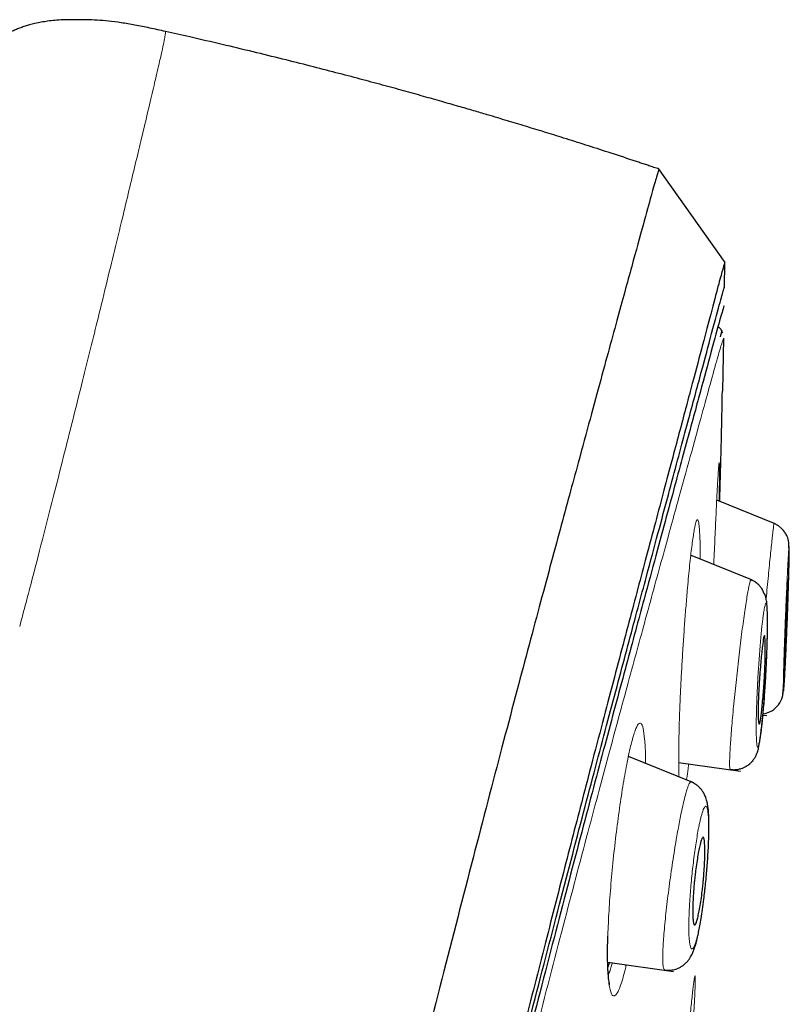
# Model space of a CAD drawing. Header units: millimetres. Extents: x 8 to 830, y 12 to 2106.
# Tile 623 of 624: x 802 to 818, y 1862 to 1883. Entities that reach past the tile are written whole.
import ezdxf

# ---------------------------------------------------------------- set-up
doc = ezdxf.new("R2010")
doc.units = ezdxf.units.MM

msp = doc.modelspace()

# ---------------------------------------------------------------- linework, layer by layer
at = {"color": 7, "linetype": 'Continuous', "lineweight": 30}
for p, q in [((816.598, 1877.092), (816.606, 1877.625)), ((816.598, 1877.103), (816.606, 1877.625)), ((816.592, 1876.725), (816.593, 1876.725)), ((816.549, 1876.188), (816.563, 1876.161)), ((816.549, 1876.188), (816.563, 1876.161)), ((816.581, 1876.056), (816.557, 1874.955)), ((816.581, 1876.056), (816.557, 1874.955)), ((817.648, 1872.214), (816.44, 1872.702)), ((817.179, 1871.047), (815.896, 1871.565)), ((817.394, 1868.256), (817.474, 1868.245)), ((815.947, 1866.864), (814.614, 1867.403)), ((815.651, 1867.276), (816.934, 1867.096)), ((816.725, 1867.134), (816.723, 1867.135)), ((814.185, 1863.144), (815.547, 1862.953)), ((815.368, 1862.986), (815.364, 1862.987))]:
    msp.add_line(p, q, dxfattribs=at)
at = {"color": 8, "linetype": 'Continuous', "lineweight": 0}
for p, q in [((816.599, 1877.1), (816.599, 1877.106)), ((816.545, 1876.195), (816.549, 1876.188)), ((816.545, 1876.195), (816.549, 1876.188))]:
    msp.add_line(p, q, dxfattribs=at)
at = {"color": 7, "linetype": 'Continuous', "lineweight": 30, "flags": 128}
for points in [[(816.615, 1877.615), (815.926, 1878.589), (815.237, 1879.562)], [(816.615, 1877.615), (815.926, 1878.589), (815.237, 1879.562)], [(817.399, 1868.285), (817.444, 1868.292), (817.519, 1868.317), (817.577, 1868.346), (817.62, 1868.375), (817.657, 1868.404), (817.716, 1868.468), (817.746, 1868.511), (817.767, 1868.548), (817.781, 1868.577), (817.788, 1868.594), (817.79, 1868.6), (817.792, 1868.605), (817.793, 1868.608), (817.794, 1868.61), (817.794, 1868.611), (817.795, 1868.612), (817.795, 1868.612), (817.795, 1868.612), (817.795, 1868.612), (817.795, 1868.612), (817.795, 1868.612), (817.795, 1868.612), (817.795, 1868.612), (817.795, 1868.612), (817.795, 1868.612), (817.795, 1868.612), (817.795, 1868.612), (817.795, 1868.612), (817.795, 1868.612), (817.795, 1868.612), (817.795, 1868.612), (817.795, 1868.613), (817.796, 1868.614), (817.797, 1868.619), (817.799, 1868.628), (817.802, 1868.642), (817.805, 1868.666), (817.81, 1868.701), (817.815, 1868.754), (817.822, 1868.827), (817.829, 1868.926), (817.838, 1869.052), (817.847, 1869.191), (817.856, 1869.34), (817.864, 1869.496), (817.873, 1869.655), (817.88, 1869.817), (817.89, 1870.031), (817.899, 1870.241), (817.907, 1870.443), (817.914, 1870.635), (817.92, 1870.814), (817.925, 1870.979), (817.93, 1871.127), (817.933, 1871.261), (817.936, 1871.382), (817.938, 1871.542), (817.937, 1871.676), (817.934, 1871.752), (817.929, 1871.816), (817.923, 1871.862), (817.917, 1871.896), (817.91, 1871.92), (817.904, 1871.937), (817.9, 1871.947), (817.898, 1871.952), (817.896, 1871.956), (817.888, 1871.973), (817.879, 1871.99), (817.869, 1872.008), (817.858, 1872.025), (817.852, 1872.034), (817.844, 1872.047), (817.821, 1872.076), (817.779, 1872.119), (817.715, 1872.17), (817.625, 1872.217), (817.625, 1872.217)]]:
    msp.add_lwpolyline(points, dxfattribs=at)
at = {"color": 7, "linetype": 'Continuous', "lineweight": 30}
for points, knots in [([(803.203, 1882.635), (803.172, 1882.636), (803.078, 1882.641), (802.926, 1882.638), (802.756, 1882.627), (802.607, 1882.61), (802.468, 1882.588), (802.344, 1882.562), (802.232, 1882.533), (802.135, 1882.505), (802.045, 1882.474), (801.957, 1882.44), (801.871, 1882.404), (801.787, 1882.365), (801.7, 1882.321), (801.604, 1882.268), (801.493, 1882.2), (801.366, 1882.112), (801.224, 1882.003), (801.067, 1881.867), (800.899, 1881.701), (800.729, 1881.512), (800.557, 1881.3), (800.386, 1881.066), (800.209, 1880.802), (800.025, 1880.505), (799.836, 1880.177), (799.64, 1879.818), (799.436, 1879.432), (799.299, 1879.164), (799.228, 1879.027)], [0, 0, 0, 0, 0.016173, 0.049498, 0.079141, 0.105314, 0.128197, 0.152381, 0.171828, 0.188665, 0.205278, 0.221695, 0.237938, 0.254028, 0.269986, 0.288841, 0.311442, 0.338258, 0.369499, 0.405451, 0.446476, 0.492997, 0.538566, 0.588977, 0.64448, 0.705248, 0.771345, 0.842695, 0.919055, 1, 1, 1, 1]), ([(805.041, 1882.395), (804.931, 1882.42), (804.72, 1882.467), (804.413, 1882.528), (804.129, 1882.577), (803.869, 1882.611), (803.632, 1882.632), (803.418, 1882.639), (803.282, 1882.64), (803.217, 1882.636), (803.215, 1882.636)], [0, 0, 0, 0, 0.182426, 0.352074, 0.50803, 0.650132, 0.778713, 0.894388, 0.99789, 1, 1, 1, 1]), ([(805.041, 1882.395), (804.931, 1882.42), (804.72, 1882.467), (804.413, 1882.528), (804.129, 1882.577), (803.869, 1882.611), (803.632, 1882.632), (803.418, 1882.639), (803.282, 1882.64), (803.217, 1882.636), (803.215, 1882.636)], [0, 0, 0, 0, 0.182426, 0.352074, 0.50803, 0.650132, 0.778713, 0.894388, 0.99789, 1, 1, 1, 1]), ([(815.245, 1879.551), (815.229, 1879.556), (815.176, 1879.574), (815.091, 1879.602), (814.992, 1879.636), (814.897, 1879.667), (814.804, 1879.698), (814.57, 1879.776), (814.213, 1879.893), (813.734, 1880.047), (813.36, 1880.165), (813.074, 1880.255), (812.876, 1880.316), (812.681, 1880.376), (812.488, 1880.435), (812.298, 1880.493), (812.107, 1880.55), (811.906, 1880.611), (811.674, 1880.68), (811.402, 1880.76), (811.089, 1880.851), (810.743, 1880.95), (810.365, 1881.057), (809.957, 1881.171), (809.519, 1881.291), (809.053, 1881.416), (808.555, 1881.547), (808.021, 1881.685), (807.45, 1881.829), (806.843, 1881.978), (806.203, 1882.13), (805.598, 1882.271), (805.207, 1882.358), (805.041, 1882.395)], [0, 0, 0, 0, 0.004819, 0.015866, 0.025261, 0.034616, 0.043941, 0.053235, 0.104294, 0.150268, 0.195661, 0.21548, 0.235024, 0.254293, 0.273288, 0.292007, 0.310451, 0.329732, 0.351414, 0.379084, 0.409893, 0.44384, 0.480926, 0.52115, 0.563711, 0.6093, 0.657916, 0.709561, 0.765382, 0.824355, 0.886481, 0.95176, 1, 1, 1, 1]), ([(815.245, 1879.551), (815.229, 1879.556), (815.176, 1879.574), (815.091, 1879.602), (814.992, 1879.636), (814.897, 1879.667), (814.804, 1879.698), (814.57, 1879.776), (814.213, 1879.893), (813.734, 1880.047), (813.36, 1880.165), (813.074, 1880.255), (812.876, 1880.316), (812.681, 1880.376), (812.488, 1880.435), (812.298, 1880.493), (812.107, 1880.55), (811.906, 1880.611), (811.674, 1880.68), (811.402, 1880.76), (811.089, 1880.851), (810.743, 1880.95), (810.365, 1881.057), (809.957, 1881.171), (809.519, 1881.291), (809.053, 1881.416), (808.555, 1881.547), (808.021, 1881.685), (807.45, 1881.829), (806.843, 1881.978), (806.203, 1882.13), (805.598, 1882.271), (805.207, 1882.358), (805.041, 1882.395)], [0, 0, 0, 0, 0.004819, 0.015866, 0.025261, 0.034616, 0.043941, 0.053235, 0.104294, 0.150268, 0.195661, 0.21548, 0.235024, 0.254293, 0.273288, 0.292007, 0.310451, 0.329732, 0.351414, 0.379084, 0.409893, 0.44384, 0.480926, 0.52115, 0.563711, 0.6093, 0.657916, 0.709561, 0.765382, 0.824355, 0.886481, 0.95176, 1, 1, 1, 1]), ([(815.242, 1879.54), (815.241, 1879.537), (815.239, 1879.531), (815.201, 1879.413), (815.109, 1879.093), (814.952, 1878.525), (814.727, 1877.697), (814.429, 1876.616), (814.055, 1875.245), (813.642, 1873.725), (813.208, 1872.122), (812.777, 1870.525), (812.282, 1868.669), (811.716, 1866.525), (811.092, 1864.109), (810.385, 1861.345), (809.603, 1858.269), (808.758, 1854.924), (807.905, 1851.54), (807.049, 1848.142), (805.912, 1843.619), (804.484, 1837.963), (802.769, 1831.185), (801.052, 1824.437), (799.336, 1817.706), (797.645, 1811.126), (795.982, 1804.673), (794.349, 1798.348), (792.94, 1792.889), (791.758, 1788.305), (790.801, 1784.591), (789.849, 1780.89), (789.234, 1778.489), (788.925, 1777.283)], [0, 0, 0, 0, 0.01834, 0.049646, 0.081159, 0.112776, 0.144427, 0.176122, 0.207963, 0.24004, 0.261619, 0.283406, 0.305452, 0.327787, 0.350088, 0.372164, 0.398331, 0.424187, 0.449771, 0.475138, 0.500324, 0.550384, 0.600197, 0.649769, 0.69912, 0.748534, 0.794887, 0.841452, 0.888204, 0.915872, 0.943695, 0.971714, 1, 1, 1, 1]), ([(815.242, 1879.54), (815.241, 1879.537), (815.239, 1879.531), (815.201, 1879.413), (815.109, 1879.093), (814.952, 1878.525), (814.727, 1877.697), (814.429, 1876.616), (814.055, 1875.245), (813.642, 1873.725), (813.208, 1872.122), (812.777, 1870.525), (812.282, 1868.669), (811.716, 1866.525), (811.092, 1864.109), (810.385, 1861.345), (809.603, 1858.269), (808.758, 1854.924), (807.905, 1851.54), (807.049, 1848.142), (805.912, 1843.619), (804.484, 1837.963), (802.769, 1831.185), (801.052, 1824.437), (799.336, 1817.706), (797.645, 1811.126), (795.982, 1804.673), (794.349, 1798.348), (792.94, 1792.889), (791.758, 1788.305), (790.801, 1784.591), (789.849, 1780.89), (789.234, 1778.489), (788.925, 1777.283)], [0, 0, 0, 0, 0.01834, 0.049646, 0.081159, 0.112776, 0.144427, 0.176122, 0.207963, 0.24004, 0.261619, 0.283406, 0.305452, 0.327787, 0.350088, 0.372164, 0.398331, 0.424187, 0.449771, 0.475138, 0.500324, 0.550384, 0.600197, 0.649769, 0.69912, 0.748534, 0.794887, 0.841452, 0.888204, 0.915872, 0.943695, 0.971714, 1, 1, 1, 1]), ([(816.606, 1877.625), (816.605, 1877.622), (816.604, 1877.615), (816.565, 1877.483), (816.476, 1877.159), (816.336, 1876.63), (816.155, 1875.94), (815.943, 1875.144), (815.685, 1874.177), (815.378, 1873.02), (815.034, 1871.725), (814.657, 1870.302), (814.252, 1868.771), (813.829, 1867.161), (813.401, 1865.515), (812.983, 1863.888), (812.538, 1862.141), (812.019, 1860.097), (811.422, 1857.746), (810.75, 1855.094), (810.064, 1852.386), (809.367, 1849.642), (808.664, 1846.875), (807.721, 1843.17), (806.532, 1838.517), (805.097, 1832.921), (803.657, 1827.324), (802.212, 1821.731), (800.765, 1816.142), (799.387, 1810.852), (798.085, 1805.856), (796.857, 1801.159), (795.631, 1796.466), (794.559, 1792.367), (793.642, 1788.863), (792.88, 1785.949), (792.126, 1783.059), (791.38, 1780.196), (790.898, 1778.336), (790.658, 1777.405)], [0, 0, 0, 0, 0.028654, 0.059928, 0.09124, 0.122572, 0.14765, 0.172731, 0.197817, 0.222921, 0.248052, 0.269017, 0.290007, 0.311024, 0.326805, 0.342591, 0.358372, 0.374141, 0.395139, 0.416112, 0.437059, 0.457984, 0.478883, 0.499762, 0.54148, 0.583159, 0.624801, 0.666394, 0.707958, 0.749542, 0.784512, 0.819509, 0.85453, 0.889572, 0.911612, 0.933672, 0.955754, 0.977859, 1, 1, 1, 1]), ([(816.606, 1877.624), (816.605, 1877.621), (816.603, 1877.614), (816.565, 1877.483), (816.476, 1877.159), (816.336, 1876.63), (816.155, 1875.94), (815.943, 1875.144), (815.685, 1874.177), (815.378, 1873.02), (815.034, 1871.725), (814.657, 1870.302), (814.252, 1868.771), (813.829, 1867.161), (813.401, 1865.515), (812.983, 1863.888), (812.538, 1862.141), (812.019, 1860.097), (811.422, 1857.746), (810.75, 1855.094), (810.064, 1852.386), (809.367, 1849.642), (808.664, 1846.875), (807.721, 1843.17), (806.532, 1838.517), (805.097, 1832.921), (803.657, 1827.324), (802.212, 1821.731), (800.765, 1816.142), (799.387, 1810.852), (798.085, 1805.856), (796.857, 1801.159), (795.631, 1796.466), (794.559, 1792.367), (793.642, 1788.863), (792.88, 1785.949), (792.126, 1783.059), (791.38, 1780.196), (790.898, 1778.336), (790.658, 1777.405)], [0, 0, 0, 0, 0.027628, 0.058936, 0.090281, 0.121646, 0.14675, 0.171858, 0.19697, 0.2221, 0.247258, 0.268245, 0.289258, 0.310297, 0.326094, 0.341896, 0.357694, 0.37348, 0.3945, 0.415495, 0.436465, 0.457411, 0.478333, 0.499234, 0.540995, 0.582719, 0.624404, 0.666041, 0.70765, 0.749277, 0.784284, 0.819319, 0.854376, 0.889455, 0.911519, 0.933602, 0.955707, 0.977835, 1, 1, 1, 1]), ([(790.833, 1777.52), (791.112, 1778.627), (791.683, 1780.885), (792.591, 1784.414), (793.524, 1788.029), (794.473, 1791.683), (795.532, 1795.749), (796.701, 1800.234), (797.979, 1805.133), (799.415, 1810.65), (801.006, 1816.772), (802.737, 1823.494), (804.461, 1830.215), (806.18, 1836.934), (807.604, 1842.524), (808.738, 1846.98), (809.586, 1850.307), (810.422, 1853.585), (811.241, 1856.787), (811.988, 1859.697), (812.653, 1862.278), (813.233, 1864.516), (813.76, 1866.524), (814.227, 1868.281), (814.636, 1869.815), (815.054, 1871.372), (815.454, 1872.866), (815.815, 1874.209), (816.101, 1875.272), (816.34, 1876.168), (816.509, 1876.803), (816.592, 1877.083), (816.596, 1877.096), (816.598, 1877.103)], [0, 0, 0, 0, 0.026664, 0.054357, 0.082001, 0.109685, 0.137453, 0.17399, 0.210713, 0.24757, 0.297859, 0.348126, 0.398373, 0.448601, 0.498899, 0.524186, 0.549552, 0.574879, 0.600129, 0.625492, 0.64667, 0.667756, 0.688924, 0.710123, 0.731243, 0.752352, 0.784057, 0.815599, 0.846785, 0.877833, 0.919215, 0.960784, 1, 1, 1, 1]), ([(816.592, 1876.721), (816.59, 1876.715), (816.586, 1876.703), (816.5, 1876.42), (816.325, 1875.774), (816.077, 1874.856), (815.782, 1873.771), (815.412, 1872.41), (815.004, 1870.9), (814.578, 1869.325), (814.161, 1867.771), (813.687, 1865.993), (813.154, 1863.96), (812.569, 1861.693), (811.901, 1859.086), (811.155, 1856.162), (810.344, 1852.965), (809.522, 1849.723), (808.697, 1846.461), (807.592, 1842.089), (806.197, 1836.589), (804.509, 1829.959), (802.809, 1823.313), (801.098, 1816.661), (799.584, 1810.844), (798.284, 1805.861), (797.198, 1801.713), (796.113, 1797.567), (795.031, 1793.43), (793.957, 1789.313), (792.899, 1785.241), (791.86, 1781.214), (791.207, 1778.631), (790.879, 1777.336)], [0, 0, 0, 0, 0.039392, 0.081265, 0.123167, 0.154792, 0.186451, 0.217971, 0.249506, 0.270698, 0.291841, 0.312877, 0.334073, 0.355258, 0.376322, 0.401743, 0.427011, 0.451975, 0.476801, 0.50158, 0.551155, 0.600863, 0.650713, 0.700608, 0.750487, 0.781648, 0.812807, 0.843984, 0.875217, 0.906469, 0.937628, 0.968734, 1, 1, 1, 1]), ([(816.465, 1876.295), (816.486, 1876.278), (816.521, 1876.251), (816.538, 1876.211), (816.545, 1876.195)], [0, 0, 0, 0, 0.604143, 1, 1, 1, 1]), ([(816.465, 1876.295), (816.486, 1876.278), (816.521, 1876.251), (816.538, 1876.211), (816.545, 1876.195)], [0, 0, 0, 0, 0.604143, 1, 1, 1, 1]), ([(816.516, 1876.077), (816.517, 1876.08), (816.519, 1876.088), (816.522, 1876.101), (816.526, 1876.117), (816.53, 1876.131), (816.534, 1876.144), (816.538, 1876.156), (816.541, 1876.166), (816.543, 1876.174), (816.545, 1876.181), (816.547, 1876.187), (816.548, 1876.191), (816.549, 1876.195), (816.549, 1876.196), (816.549, 1876.197), (816.549, 1876.197)], [0, 0, 0, 0, 0.025998, 0.082247, 0.142836, 0.206651, 0.274816, 0.347412, 0.42452, 0.497245, 0.573689, 0.653906, 0.737954, 0.825888, 0.917762, 1, 1, 1, 1]), ([(816.516, 1876.077), (816.517, 1876.08), (816.519, 1876.088), (816.522, 1876.101), (816.526, 1876.117), (816.53, 1876.131), (816.534, 1876.144), (816.538, 1876.156), (816.541, 1876.166), (816.543, 1876.174), (816.545, 1876.181), (816.547, 1876.187), (816.548, 1876.191), (816.549, 1876.195), (816.549, 1876.196), (816.549, 1876.197), (816.549, 1876.197)], [0, 0, 0, 0, 0.025998, 0.082247, 0.142836, 0.206651, 0.274816, 0.347412, 0.42452, 0.497245, 0.573689, 0.653906, 0.737954, 0.825888, 0.917762, 1, 1, 1, 1]), ([(816.501, 1872.678), (816.511, 1873.01), (816.536, 1873.769), (816.549, 1874.529), (816.557, 1874.955)], [0, 0, 0, 0, 0.438142, 1, 1, 1, 1]), ([(816.501, 1872.678), (816.511, 1873.01), (816.536, 1873.769), (816.549, 1874.529), (816.557, 1874.955)], [0, 0, 0, 0, 0.438142, 1, 1, 1, 1]), ([(816.722, 1867.131), (816.75, 1867.129), (816.802, 1867.124), (816.877, 1867.132), (816.943, 1867.148), (817.001, 1867.17), (817.049, 1867.195), (817.09, 1867.222), (817.13, 1867.253), (817.166, 1867.289), (817.196, 1867.325), (817.218, 1867.356), (817.234, 1867.381), (817.246, 1867.403), (817.253, 1867.418), (817.262, 1867.437), (817.272, 1867.462), (817.283, 1867.494), (817.295, 1867.536), (817.308, 1867.592), (817.322, 1867.667), (817.337, 1867.763), (817.354, 1867.883), (817.371, 1868.022), (817.387, 1868.175), (817.402, 1868.334), (817.416, 1868.498), (817.429, 1868.665), (817.44, 1868.831), (817.452, 1869.022), (817.464, 1869.235), (817.475, 1869.464), (817.483, 1869.677), (817.488, 1869.87), (817.491, 1870.044), (817.492, 1870.204), (817.49, 1870.351), (817.485, 1870.462), (817.479, 1870.542), (817.474, 1870.598), (817.466, 1870.648), (817.46, 1870.682), (817.454, 1870.706), (817.45, 1870.719), (817.447, 1870.727), (817.446, 1870.731), (817.445, 1870.734), (817.444, 1870.737), (817.443, 1870.739), (817.442, 1870.742), (817.441, 1870.745), (817.44, 1870.748), (817.438, 1870.752), (817.436, 1870.754), (817.433, 1870.756), (817.43, 1870.76), (817.426, 1870.764), (817.423, 1870.769), (817.422, 1870.772), (817.42, 1870.774), (817.419, 1870.776), (817.418, 1870.779), (817.415, 1870.784), (817.413, 1870.789), (817.408, 1870.8), (817.402, 1870.816), (817.396, 1870.832), (817.383, 1870.857), (817.357, 1870.898), (817.309, 1870.952), (817.241, 1871.009), (817.181, 1871.038), (817.15, 1871.052)], [0, 0, 0, 0, 0.014167, 0.027264, 0.03895, 0.048974, 0.059491, 0.067609, 0.074801, 0.086407, 0.094548, 0.100985, 0.108343, 0.111391, 0.11583, 0.124502, 0.136434, 0.151635, 0.170087, 0.191769, 0.21669, 0.244848, 0.276225, 0.308685, 0.340356, 0.371231, 0.401332, 0.430692, 0.459349, 0.487338, 0.528103, 0.567509, 0.60567, 0.642441, 0.677856, 0.71319, 0.74895, 0.785364, 0.803899, 0.822685, 0.841746, 0.860623, 0.867631, 0.872287, 0.873793, 0.874373, 0.874869, 0.875321, 0.875784, 0.876309, 0.876931, 0.878548, 0.880732, 0.886903, 0.893068, 0.897678, 0.900802, 0.901889, 0.902349, 0.902776, 0.903197, 0.903637, 0.904657, 0.905969, 0.907634, 0.91399, 0.923306, 0.933614, 0.94875, 0.96446, 0.981474, 1, 1, 1, 1]), ([(817.866, 1870.147), (817.867, 1870.172), (817.869, 1870.22), (817.872, 1870.29), (817.875, 1870.368), (817.879, 1870.45), (817.884, 1870.545), (817.888, 1870.636), (817.892, 1870.722), (817.895, 1870.784), (817.897, 1870.827), (817.899, 1870.858), (817.901, 1870.887), (817.904, 1870.94), (817.908, 1871.004), (817.912, 1871.055), (817.915, 1871.072), (817.917, 1871.054), (817.917, 1871.001), (817.916, 1870.93), (817.914, 1870.856), (817.913, 1870.794), (817.911, 1870.727), (817.909, 1870.656), (817.907, 1870.577), (817.905, 1870.516), (817.903, 1870.475), (817.903, 1870.455), (817.902, 1870.432), (817.901, 1870.404), (817.899, 1870.351), (817.896, 1870.264), (817.892, 1870.167), (817.889, 1870.086), (817.887, 1870.031), (817.885, 1869.978), (817.881, 1869.912), (817.878, 1869.833), (817.874, 1869.739), (817.869, 1869.648), (817.866, 1869.565), (817.863, 1869.504), (817.86, 1869.461), (817.859, 1869.43), (817.857, 1869.402), (817.853, 1869.349), (817.849, 1869.285), (817.845, 1869.234), (817.842, 1869.217), (817.84, 1869.235), (817.839, 1869.286), (817.84, 1869.358), (817.842, 1869.432), (817.843, 1869.486), (817.845, 1869.535), (817.846, 1869.577), (817.847, 1869.625), (817.849, 1869.68), (817.851, 1869.747), (817.854, 1869.828), (817.857, 1869.925), (817.862, 1870.033), (817.865, 1870.108), (817.866, 1870.147)], [0, 0, 0, 0, 0.012862, 0.025199, 0.037089, 0.054206, 0.070354, 0.090214, 0.108438, 0.124937, 0.133147, 0.14129, 0.149388, 0.157464, 0.189165, 0.219992, 0.249842, 0.279602, 0.31021, 0.341984, 0.358181, 0.374757, 0.389408, 0.404644, 0.420554, 0.437255, 0.440063, 0.443631, 0.447958, 0.453044, 0.458889, 0.476892, 0.499759, 0.509654, 0.519262, 0.528616, 0.537744, 0.555127, 0.571276, 0.591152, 0.609034, 0.624806, 0.633009, 0.641191, 0.649358, 0.657451, 0.689003, 0.719837, 0.749736, 0.779131, 0.809726, 0.841466, 0.857905, 0.874662, 0.883225, 0.892646, 0.902962, 0.914225, 0.926353, 0.942638, 0.960317, 0.979477, 1, 1, 1, 1]), ([(817.325, 1869), (817.327, 1869.034), (817.331, 1869.102), (817.341, 1869.233), (817.354, 1869.387), (817.37, 1869.55), (817.39, 1869.725), (817.409, 1869.869), (817.424, 1869.911), (817.432, 1869.899), (817.436, 1869.876), (817.44, 1869.805), (817.443, 1869.661), (817.445, 1869.477), (817.44, 1869.321), (817.433, 1869.152), (817.425, 1868.999), (817.417, 1868.872), (817.407, 1868.74), (817.394, 1868.586), (817.378, 1868.422), (817.363, 1868.288), (817.35, 1868.186), (817.335, 1868.095), (817.325, 1868.063), (817.316, 1868.072), (817.311, 1868.084), (817.305, 1868.109), (817.299, 1868.158), (817.294, 1868.246), (817.294, 1868.372), (817.299, 1868.54), (817.31, 1868.753), (817.32, 1868.915), (817.325, 1869)], [0, 0, 0, 0, 0.018151, 0.035853, 0.070435, 0.103563, 0.135483, 0.195279, 0.250377, 0.266586, 0.282689, 0.314095, 0.374918, 0.406073, 0.437331, 0.46836, 0.499611, 0.517762, 0.535608, 0.570271, 0.603609, 0.635412, 0.666137, 0.695486, 0.750359, 0.761918, 0.775052, 0.789829, 0.815358, 0.844604, 0.877777, 0.914674, 0.955259, 1, 1, 1, 1]), ([(817.782, 1868.58), (817.782, 1868.58), (817.785, 1868.586), (817.788, 1868.594), (817.791, 1868.602), (817.793, 1868.607), (817.794, 1868.61), (817.795, 1868.612), (817.795, 1868.611), (817.795, 1868.611), (817.795, 1868.611), (817.795, 1868.611), (817.795, 1868.611), (817.795, 1868.611), (817.795, 1868.611), (817.795, 1868.611), (817.795, 1868.611), (817.795, 1868.611), (817.795, 1868.612), (817.795, 1868.612), (817.795, 1868.612), (817.795, 1868.612), (817.795, 1868.613), (817.796, 1868.616), (817.798, 1868.621), (817.801, 1868.633), (817.805, 1868.652), (817.809, 1868.681), (817.813, 1868.716), (817.819, 1868.765), (817.825, 1868.827), (817.831, 1868.899), (817.837, 1868.988), (817.844, 1869.092), (817.849, 1869.177), (817.852, 1869.217)], [0, 0, 0, 0, 0.001466, 0.014001, 0.018783, 0.022977, 0.02707, 0.031572, 0.041705, 0.044816, 0.045729, 0.046029, 0.046229, 0.046297, 0.046325, 0.04635, 0.046375, 0.046401, 0.046461, 0.046541, 0.046642, 0.04692, 0.049079, 0.058556, 0.074931, 0.128278, 0.208799, 0.277357, 0.357625, 0.449458, 0.551062, 0.65051, 0.745592, 0.880118, 1, 1, 1, 1]), ([(815.364, 1862.983), (815.39, 1862.981), (815.439, 1862.976), (815.509, 1862.982), (815.568, 1862.994), (815.618, 1863.01), (815.657, 1863.027), (815.69, 1863.044), (815.727, 1863.067), (815.773, 1863.1), (815.824, 1863.148), (815.867, 1863.201), (815.911, 1863.269), (815.946, 1863.34), (815.977, 1863.422), (816.001, 1863.496), (816.023, 1863.576), (816.044, 1863.664), (816.067, 1863.77), (816.092, 1863.899), (816.119, 1864.055), (816.147, 1864.238), (816.172, 1864.425), (816.193, 1864.606), (816.211, 1864.773), (816.227, 1864.945), (816.242, 1865.113), (816.253, 1865.271), (816.263, 1865.436), (816.271, 1865.6), (816.277, 1865.757), (816.279, 1865.884), (816.279, 1865.987), (816.278, 1866.079), (816.275, 1866.166), (816.27, 1866.25), (816.263, 1866.332), (816.25, 1866.418), (816.233, 1866.493), (816.216, 1866.548), (816.199, 1866.59), (816.185, 1866.618), (816.175, 1866.636), (816.168, 1866.648), (816.16, 1866.662), (816.148, 1866.68), (816.136, 1866.698), (816.122, 1866.716), (816.108, 1866.732), (816.087, 1866.755), (816.05, 1866.79), (815.991, 1866.836), (815.939, 1866.86), (815.909, 1866.873)], [0, 0, 0, 0, 0.015028, 0.028443, 0.039918, 0.04923, 0.058052, 0.064203, 0.071514, 0.085024, 0.101208, 0.117183, 0.132463, 0.161485, 0.187033, 0.210782, 0.235294, 0.260766, 0.288697, 0.319899, 0.354336, 0.391972, 0.4328, 0.461817, 0.492292, 0.524141, 0.555074, 0.584163, 0.611429, 0.648808, 0.681805, 0.710501, 0.734941, 0.756893, 0.782715, 0.804992, 0.830306, 0.860552, 0.881096, 0.900296, 0.915309, 0.925977, 0.930084, 0.932825, 0.935674, 0.938819, 0.944714, 0.948142, 0.951874, 0.956853, 0.966531, 0.981059, 1, 1, 1, 1]), ([(815.981, 1864.846), (815.983, 1864.867), (815.988, 1864.909), (815.995, 1864.971), (816.007, 1865.072), (816.026, 1865.207), (816.052, 1865.365), (816.077, 1865.5), (816.102, 1865.605), (816.131, 1865.704), (816.156, 1865.742), (816.175, 1865.713), (816.186, 1865.659), (816.193, 1865.568), (816.195, 1865.462), (816.194, 1865.365), (816.193, 1865.292), (816.188, 1865.183), (816.18, 1865.047), (816.17, 1864.904), (816.162, 1864.806), (816.155, 1864.736), (816.148, 1864.674), (816.136, 1864.572), (816.117, 1864.436), (816.091, 1864.277), (816.066, 1864.143), (816.041, 1864.038), (816.012, 1863.939), (815.986, 1863.902), (815.965, 1863.93), (815.954, 1863.982), (815.947, 1864.074), (815.944, 1864.189), (815.946, 1864.31), (815.951, 1864.443), (815.96, 1864.591), (815.971, 1864.737), (815.978, 1864.816), (815.981, 1864.846)], [0, 0, 0, 0, 0.0111747, 0.022206, 0.0331499, 0.0657761, 0.0976972, 0.1292516, 0.1602036, 0.1907984, 0.2504326, 0.2776497, 0.3073627, 0.3399015, 0.3750514, 0.3921275, 0.4079127, 0.4225377, 0.459125, 0.4847786, 0.4997201, 0.5108859, 0.521963, 0.5330071, 0.565751, 0.5978915, 0.629294, 0.6603711, 0.6908226, 0.7502578, 0.7767297, 0.8062753, 0.8390244, 0.8749943, 0.8996095, 0.9218033, 0.9580119, 0.9841936, 1, 1, 1, 1]), ([(814.224, 1862.676), (814.224, 1862.676), (814.226, 1862.675), (814.223, 1862.684), (814.219, 1862.705), (814.212, 1862.746), (814.204, 1862.809), (814.197, 1862.889), (814.191, 1862.982), (814.186, 1863.081), (814.183, 1863.199), (814.182, 1863.338), (814.183, 1863.5), (814.187, 1863.623), (814.188, 1863.686)], [0, 0, 0, 0, 0.007737, 0.059448, 0.125374, 0.205764, 0.300845, 0.4108, 0.492444, 0.580756, 0.675713, 0.777272, 0.885378, 1, 1, 1, 1]), ([(814.189, 1863.033), (814.199, 1863.06), (814.21, 1863.09), (814.222, 1863.137), (814.222, 1863.139)], [0, 0, 0, 0, 0.956064, 1, 1, 1, 1]), ([(814.189, 1863.033), (814.199, 1863.06), (814.21, 1863.09), (814.222, 1863.137), (814.222, 1863.139)], [0, 0, 0, 0, 0.956064, 1, 1, 1, 1])]:
    msp.add_open_spline(points, degree=3, knots=knots, dxfattribs=at)
at = {"color": 8, "linetype": 'Continuous', "lineweight": 0}
for points, knots in [([(802.023, 1870.087), (802.111, 1870.419), (802.286, 1871.084), (802.525, 1872.007), (802.747, 1872.877), (802.953, 1873.693), (803.146, 1874.458), (803.324, 1875.175), (803.491, 1875.845), (803.662, 1876.542), (803.836, 1877.251), (804.007, 1877.958), (804.163, 1878.601), (804.303, 1879.186), (804.43, 1879.717), (804.558, 1880.25), (804.68, 1880.766), (804.793, 1881.242), (804.883, 1881.628), (804.952, 1881.927), (804.998, 1882.141), (805.025, 1882.28), (805.038, 1882.36), (805.041, 1882.391), (805.041, 1882.398), (805.041, 1882.395), (805.041, 1882.395)], [0, 0, 0, 0, 0.031244, 0.062488, 0.093737, 0.124985, 0.156229, 0.187474, 0.218725, 0.249976, 0.291636, 0.333297, 0.374962, 0.416626, 0.458289, 0.499954, 0.555954, 0.611948, 0.667941, 0.723937, 0.779935, 0.834931, 0.889931, 0.944928, 0.999927, 1, 1, 1, 1]), ([(802.023, 1870.087), (802.111, 1870.419), (802.286, 1871.084), (802.525, 1872.007), (802.747, 1872.877), (802.953, 1873.693), (803.146, 1874.458), (803.324, 1875.175), (803.491, 1875.845), (803.662, 1876.542), (803.836, 1877.251), (804.007, 1877.958), (804.163, 1878.601), (804.303, 1879.186), (804.43, 1879.717), (804.558, 1880.25), (804.68, 1880.766), (804.793, 1881.242), (804.883, 1881.628), (804.952, 1881.927), (804.998, 1882.141), (805.025, 1882.28), (805.038, 1882.36), (805.041, 1882.391), (805.041, 1882.398), (805.041, 1882.395), (805.041, 1882.395)], [0, 0, 0, 0, 0.031244, 0.062488, 0.093737, 0.124985, 0.156229, 0.187474, 0.218725, 0.249976, 0.291636, 0.333297, 0.374962, 0.416626, 0.458289, 0.499954, 0.555954, 0.611948, 0.667941, 0.723937, 0.779935, 0.834931, 0.889931, 0.944928, 0.999927, 1, 1, 1, 1]), ([(816.58, 1876.053), (816.579, 1876.049), (816.577, 1876.041), (816.535, 1875.919), (816.443, 1875.601), (816.3, 1875.087), (816.116, 1874.414), (815.9, 1873.629), (815.638, 1872.681), (815.325, 1871.547), (814.976, 1870.272), (814.593, 1868.872), (814.184, 1867.363), (813.722, 1865.638), (813.202, 1863.665), (812.631, 1861.447), (812.02, 1859.045), (811.38, 1856.514), (810.721, 1853.897), (810.05, 1851.223), (809.371, 1848.517), (808.688, 1845.793), (807.769, 1842.125), (806.608, 1837.501), (805.198, 1831.925), (803.778, 1826.343), (802.352, 1820.765), (800.922, 1815.225), (799.486, 1809.721), (798.053, 1804.249), (796.615, 1798.781), (795.37, 1794.045), (794.322, 1790.048), (793.471, 1786.79), (792.634, 1783.568), (791.812, 1780.377), (791.293, 1778.32), (791.033, 1777.288)], [0, 0, 0, 0, 0.027695, 0.058894, 0.090028, 0.121166, 0.146177, 0.171284, 0.196414, 0.221444, 0.246463, 0.267448, 0.288438, 0.309296, 0.330126, 0.351186, 0.372225, 0.393197, 0.414217, 0.435226, 0.456147, 0.477015, 0.497875, 0.539987, 0.582177, 0.624368, 0.666516, 0.708656, 0.750043, 0.791463, 0.832917, 0.874415, 0.899547, 0.924608, 0.949641, 0.974722, 1, 1, 1, 1]), ([(816.58, 1876.053), (816.579, 1876.049), (816.577, 1876.041), (816.535, 1875.919), (816.443, 1875.601), (816.3, 1875.087), (816.116, 1874.414), (815.9, 1873.629), (815.638, 1872.681), (815.325, 1871.547), (814.976, 1870.272), (814.593, 1868.872), (814.184, 1867.363), (813.722, 1865.638), (813.202, 1863.665), (812.631, 1861.447), (812.02, 1859.045), (811.38, 1856.514), (810.721, 1853.897), (810.05, 1851.223), (809.371, 1848.517), (808.688, 1845.793), (807.769, 1842.125), (806.608, 1837.501), (805.198, 1831.925), (803.778, 1826.343), (802.352, 1820.765), (800.922, 1815.225), (799.486, 1809.721), (798.053, 1804.249), (796.615, 1798.781), (795.37, 1794.045), (794.322, 1790.048), (793.471, 1786.79), (792.634, 1783.568), (791.812, 1780.377), (791.293, 1778.32), (791.033, 1777.288)], [0, 0, 0, 0, 0.027695, 0.058894, 0.090028, 0.121166, 0.146177, 0.171284, 0.196414, 0.221444, 0.246463, 0.267448, 0.288438, 0.309296, 0.330126, 0.351186, 0.372225, 0.393197, 0.414217, 0.435226, 0.456147, 0.477015, 0.497875, 0.539987, 0.582177, 0.624368, 0.666516, 0.708656, 0.750043, 0.791463, 0.832917, 0.874415, 0.899547, 0.924608, 0.949641, 0.974722, 1, 1, 1, 1]), ([(816.379, 1871.37), (816.38, 1871.403), (816.386, 1871.528), (816.395, 1871.737), (816.406, 1871.994), (816.417, 1872.238), (816.428, 1872.466), (816.438, 1872.675), (816.448, 1872.863), (816.457, 1873.029), (816.465, 1873.172), (816.472, 1873.29), (816.479, 1873.381), (816.484, 1873.444), (816.489, 1873.478), (816.492, 1873.48), (816.495, 1873.453), (816.496, 1873.396), (816.497, 1873.312), (816.496, 1873.202), (816.495, 1873.066), (816.492, 1872.905), (816.489, 1872.776), (816.488, 1872.695), (816.487, 1872.683)], [0, 0, 0, 0, 0.0176146, 0.0662899, 0.1149401, 0.1635723, 0.2122235, 0.2609159, 0.3096504, 0.3584302, 0.4072326, 0.4560257, 0.5047836, 0.5535037, 0.6022217, 0.6509245, 0.6996034, 0.748298, 0.7970069, 0.8457039, 0.8943547, 0.9429331, 0.9914382, 1, 1, 1, 1]), ([(816.379, 1871.37), (816.38, 1871.403), (816.386, 1871.528), (816.395, 1871.737), (816.406, 1871.994), (816.417, 1872.238), (816.428, 1872.466), (816.438, 1872.675), (816.448, 1872.863), (816.457, 1873.029), (816.465, 1873.172), (816.472, 1873.29), (816.479, 1873.381), (816.484, 1873.444), (816.489, 1873.478), (816.492, 1873.48), (816.495, 1873.453), (816.496, 1873.396), (816.497, 1873.312), (816.496, 1873.202), (816.495, 1873.066), (816.492, 1872.905), (816.489, 1872.776), (816.488, 1872.695), (816.487, 1872.683)], [0, 0, 0, 0, 0.0176146, 0.0662899, 0.1149401, 0.1635723, 0.2122235, 0.2609159, 0.3096504, 0.3584302, 0.4072326, 0.4560257, 0.5047836, 0.5535037, 0.6022217, 0.6509245, 0.6996034, 0.748298, 0.7970069, 0.8457039, 0.8943547, 0.9429331, 0.9914382, 1, 1, 1, 1]), ([(815.685, 1868.604), (815.691, 1868.727), (815.702, 1868.973), (815.723, 1869.354), (815.747, 1869.736), (815.773, 1870.113), (815.801, 1870.479), (815.828, 1870.799), (815.852, 1871.072), (815.875, 1871.3), (815.897, 1871.51), (815.919, 1871.699), (815.941, 1871.866), (815.962, 1872.009), (815.982, 1872.125), (816.001, 1872.214), (816.018, 1872.272), (816.034, 1872.3), (816.049, 1872.297), (816.062, 1872.265), (816.073, 1872.205), (816.082, 1872.117), (816.089, 1872.002), (816.095, 1871.862), (816.098, 1871.694), (816.099, 1871.566), (816.099, 1871.49), (816.099, 1871.483)], [0, 0, 0, 0, 0.0511965, 0.1022953, 0.1533631, 0.204414, 0.2554513, 0.3065103, 0.3448239, 0.3831358, 0.4214766, 0.459849, 0.49824, 0.5366342, 0.5750261, 0.6134326, 0.6517991, 0.6901096, 0.7284211, 0.7667508, 0.8050898, 0.8434156, 0.8817056, 0.9199495, 0.9581701, 0.9964278, 1, 1, 1, 1]), ([(815.685, 1868.604), (815.691, 1868.727), (815.702, 1868.973), (815.723, 1869.354), (815.747, 1869.736), (815.773, 1870.113), (815.801, 1870.479), (815.828, 1870.799), (815.852, 1871.072), (815.875, 1871.3), (815.897, 1871.51), (815.919, 1871.699), (815.941, 1871.866), (815.962, 1872.009), (815.982, 1872.125), (816.001, 1872.214), (816.018, 1872.272), (816.034, 1872.3), (816.049, 1872.297), (816.062, 1872.265), (816.073, 1872.205), (816.082, 1872.117), (816.089, 1872.002), (816.095, 1871.862), (816.098, 1871.694), (816.099, 1871.566), (816.099, 1871.49), (816.099, 1871.483)], [0, 0, 0, 0, 0.0511965, 0.1022953, 0.1533631, 0.204414, 0.2554513, 0.3065103, 0.3448239, 0.3831358, 0.4214766, 0.459849, 0.49824, 0.5366342, 0.5750261, 0.6134326, 0.6517991, 0.6901096, 0.7284211, 0.7667508, 0.8050898, 0.8434156, 0.8817056, 0.9199495, 0.9581701, 0.9964278, 1, 1, 1, 1]), ([(817.462, 1870.667), (817.47, 1870.746), (817.485, 1870.907), (817.508, 1871.139), (817.53, 1871.36), (817.55, 1871.562), (817.569, 1871.743), (817.586, 1871.899), (817.598, 1872.017), (817.608, 1872.101), (817.615, 1872.158), (817.62, 1872.196), (817.624, 1872.217), (817.625, 1872.214), (817.625, 1872.213)], [0, 0, 0, 0, 0.0909862, 0.1869731, 0.2830591, 0.3792216, 0.4753208, 0.5711698, 0.6666284, 0.7380244, 0.8097053, 0.881751, 0.9540538, 1, 1, 1, 1]), ([(817.905, 1870.329), (817.907, 1870.393), (817.912, 1870.522), (817.918, 1870.71), (817.924, 1870.891), (817.929, 1871.062), (817.933, 1871.219), (817.937, 1871.358), (817.939, 1871.48), (817.941, 1871.58), (817.941, 1871.652), (817.941, 1871.701), (817.94, 1871.73), (817.939, 1871.743), (817.937, 1871.742), (817.935, 1871.726), (817.932, 1871.695), (817.928, 1871.649), (817.924, 1871.591), (817.92, 1871.52), (817.915, 1871.437), (817.91, 1871.343), (817.904, 1871.226), (817.897, 1871.084), (817.889, 1870.915), (817.881, 1870.735), (817.873, 1870.547), (817.865, 1870.355), (817.857, 1870.162), (817.85, 1869.97), (817.843, 1869.781), (817.836, 1869.601), (817.831, 1869.429), (817.826, 1869.272), (817.822, 1869.132), (817.819, 1869.011), (817.818, 1868.911), (817.817, 1868.839), (817.818, 1868.79), (817.819, 1868.761), (817.82, 1868.748), (817.822, 1868.749), (817.825, 1868.765), (817.828, 1868.796), (817.832, 1868.841), (817.837, 1868.9), (817.842, 1868.972), (817.847, 1869.055), (817.852, 1869.149), (817.858, 1869.266), (817.865, 1869.408), (817.873, 1869.577), (817.882, 1869.757), (817.89, 1869.945), (817.897, 1870.136), (817.902, 1870.265), (817.905, 1870.329)], [0, 0, 0, 0, 0.020776, 0.041715, 0.062493, 0.083648, 0.104359, 0.124984, 0.145804, 0.166526, 0.18752, 0.20337, 0.218953, 0.234441, 0.250009, 0.265456, 0.281201, 0.296837, 0.312498, 0.328122, 0.343729, 0.359401, 0.374934, 0.395688, 0.416601, 0.43741, 0.458421, 0.479141, 0.499914, 0.52078, 0.541559, 0.562591, 0.583461, 0.604406, 0.625109, 0.645879, 0.666829, 0.687633, 0.703568, 0.719195, 0.734673, 0.750166, 0.76569, 0.781182, 0.796796, 0.812688, 0.828446, 0.844001, 0.859513, 0.875142, 0.89577, 0.916737, 0.937601, 0.9584, 0.979318, 1, 1, 1, 1]), ([(816.723, 1867.135), (816.721, 1867.135), (816.715, 1867.134), (816.709, 1867.17), (816.706, 1867.24), (816.708, 1867.345), (816.713, 1867.48), (816.723, 1867.642), (816.736, 1867.827), (816.753, 1868.034), (816.772, 1868.257), (816.794, 1868.494), (816.819, 1868.742), (816.846, 1868.995), (816.874, 1869.25), (816.903, 1869.503), (816.933, 1869.749), (816.962, 1869.985), (816.992, 1870.205), (817.02, 1870.407), (817.047, 1870.587), (817.072, 1870.742), (817.093, 1870.858), (817.109, 1870.941), (817.123, 1870.997), (817.134, 1871.033), (817.143, 1871.053), (817.147, 1871.05), (817.149, 1871.048)], [0, 0, 0, 0, 0.023835, 0.065915, 0.107868, 0.149675, 0.191389, 0.233064, 0.274688, 0.316226, 0.357645, 0.398964, 0.440276, 0.481612, 0.522961, 0.564305, 0.605648, 0.647038, 0.688502, 0.730022, 0.771519, 0.812895, 0.854074, 0.884854, 0.915756, 0.946808, 0.977965, 1, 1, 1, 1]), ([(817.461, 1869.155), (817.464, 1869.219), (817.47, 1869.347), (817.478, 1869.534), (817.484, 1869.715), (817.488, 1869.885), (817.491, 1870.042), (817.491, 1870.181), (817.49, 1870.302), (817.487, 1870.403), (817.482, 1870.475), (817.477, 1870.524), (817.471, 1870.554), (817.464, 1870.569), (817.456, 1870.569), (817.448, 1870.554), (817.439, 1870.525), (817.429, 1870.481), (817.418, 1870.424), (817.408, 1870.355), (817.396, 1870.273), (817.385, 1870.18), (817.372, 1870.064), (817.358, 1869.923), (817.343, 1869.755), (817.329, 1869.575), (817.315, 1869.388), (817.302, 1869.197), (817.29, 1869.004), (817.28, 1868.812), (817.272, 1868.624), (817.265, 1868.444), (817.26, 1868.274), (817.257, 1868.117), (817.256, 1867.977), (817.258, 1867.856), (817.261, 1867.755), (817.266, 1867.683), (817.272, 1867.634), (817.278, 1867.604), (817.286, 1867.589), (817.295, 1867.589), (817.306, 1867.61), (817.32, 1867.659), (817.333, 1867.726), (817.346, 1867.804), (817.357, 1867.886), (817.369, 1867.979), (817.382, 1868.095), (817.396, 1868.236), (817.411, 1868.405), (817.425, 1868.584), (817.438, 1868.771), (817.45, 1868.963), (817.457, 1869.091), (817.461, 1869.155)], [0, 0, 0, 0, 0.020765, 0.0417, 0.062483, 0.083611, 0.104323, 0.124969, 0.145787, 0.166508, 0.187499, 0.203372, 0.218963, 0.234445, 0.249994, 0.265478, 0.281185, 0.296836, 0.312494, 0.328126, 0.343719, 0.35941, 0.374931, 0.395668, 0.416588, 0.437402, 0.458399, 0.479113, 0.499901, 0.520743, 0.541517, 0.562572, 0.583434, 0.604374, 0.62508, 0.645855, 0.666806, 0.687598, 0.703522, 0.719151, 0.734638, 0.75014, 0.770864, 0.791582, 0.812662, 0.828435, 0.843996, 0.859506, 0.875132, 0.895773, 0.916735, 0.9376, 0.958403, 0.979317, 1, 1, 1, 1]), ([(815.66, 1866.98), (815.658, 1867.038), (815.654, 1867.16), (815.653, 1867.391), (815.655, 1867.657), (815.662, 1867.951), (815.671, 1868.267), (815.68, 1868.492), (815.685, 1868.604)], [0, 0, 0, 0, 0.155639, 0.324274, 0.49324, 0.662352, 0.831343, 1, 1, 1, 1]), ([(815.66, 1866.98), (815.658, 1867.038), (815.654, 1867.16), (815.653, 1867.391), (815.655, 1867.657), (815.662, 1867.951), (815.671, 1868.267), (815.68, 1868.492), (815.685, 1868.604)], [0, 0, 0, 0, 0.155639, 0.324274, 0.49324, 0.662352, 0.831343, 1, 1, 1, 1]), ([(814.186, 1863.644), (814.192, 1863.808), (814.205, 1864.135), (814.245, 1864.691), (814.298, 1865.266), (814.363, 1865.844), (814.438, 1866.399), (814.517, 1866.908), (814.599, 1867.352), (814.679, 1867.708), (814.754, 1867.954), (814.82, 1868.086), (814.877, 1868.101), (814.921, 1867.998), (814.951, 1867.769), (814.967, 1867.517), (814.967, 1867.318), (814.967, 1867.26)], [0, 0, 0, 0, 0.069392, 0.138821, 0.20816, 0.277381, 0.346692, 0.416132, 0.485622, 0.555243, 0.624894, 0.694342, 0.763625, 0.832787, 0.902014, 0.971392, 1, 1, 1, 1]), ([(814.186, 1863.644), (814.192, 1863.808), (814.205, 1864.135), (814.245, 1864.691), (814.298, 1865.266), (814.363, 1865.844), (814.438, 1866.399), (814.517, 1866.908), (814.599, 1867.352), (814.679, 1867.708), (814.754, 1867.954), (814.82, 1868.086), (814.877, 1868.101), (814.921, 1867.998), (814.951, 1867.769), (814.967, 1867.517), (814.967, 1867.318), (814.967, 1867.26)], [0, 0, 0, 0, 0.069392, 0.138821, 0.20816, 0.277381, 0.346692, 0.416132, 0.485622, 0.555243, 0.624894, 0.694342, 0.763625, 0.832787, 0.902014, 0.971392, 1, 1, 1, 1]), ([(815.862, 1867.247), (815.857, 1867.214), (815.844, 1867.102), (815.828, 1866.992), (815.817, 1866.929), (815.815, 1866.917)], [0, 0, 0, 0, 0.256754, 0.864291, 1, 1, 1, 1]), ([(815.862, 1867.247), (815.857, 1867.214), (815.844, 1867.102), (815.828, 1866.992), (815.817, 1866.929), (815.815, 1866.917)], [0, 0, 0, 0, 0.256754, 0.864291, 1, 1, 1, 1]), ([(815.364, 1862.987), (815.36, 1862.987), (815.35, 1862.988), (815.337, 1863.024), (815.328, 1863.094), (815.324, 1863.198), (815.325, 1863.332), (815.332, 1863.493), (815.345, 1863.676), (815.362, 1863.88), (815.383, 1864.101), (815.409, 1864.336), (815.439, 1864.582), (815.472, 1864.834), (815.509, 1865.088), (815.547, 1865.34), (815.583, 1865.565), (815.617, 1865.762), (815.647, 1865.93), (815.678, 1866.089), (815.711, 1866.254), (815.747, 1866.418), (815.783, 1866.571), (815.815, 1866.685), (815.841, 1866.766), (815.862, 1866.821), (815.881, 1866.856), (815.897, 1866.876), (815.905, 1866.872), (815.909, 1866.87)], [0, 0, 0, 0, 0.0242313, 0.0660232, 0.1077315, 0.1493317, 0.1908085, 0.232213, 0.2735564, 0.3148242, 0.3560083, 0.3971447, 0.4383253, 0.4795715, 0.520857, 0.5621481, 0.6034382, 0.6344434, 0.6654856, 0.6965696, 0.7276785, 0.7691183, 0.8104291, 0.8515194, 0.8821987, 0.912972, 0.9438917, 0.974918, 1, 1, 1, 1]), ([(816.227, 1864.964), (816.233, 1865.028), (816.243, 1865.155), (816.256, 1865.342), (816.265, 1865.521), (816.272, 1865.69), (816.275, 1865.845), (816.275, 1865.983), (816.271, 1866.103), (816.264, 1866.203), (816.254, 1866.282), (816.242, 1866.338), (816.226, 1866.368), (816.207, 1866.373), (816.186, 1866.351), (816.163, 1866.304), (816.141, 1866.24), (816.119, 1866.165), (816.1, 1866.085), (816.079, 1865.994), (816.057, 1865.88), (816.032, 1865.74), (816.006, 1865.574), (815.98, 1865.396), (815.957, 1865.21), (815.935, 1865.02), (815.915, 1864.828), (815.898, 1864.638), (815.884, 1864.451), (815.874, 1864.272), (815.866, 1864.103), (815.863, 1863.948), (815.862, 1863.809), (815.866, 1863.689), (815.874, 1863.589), (815.883, 1863.517), (815.895, 1863.468), (815.907, 1863.438), (815.92, 1863.422), (815.937, 1863.421), (815.957, 1863.441), (815.982, 1863.487), (816.005, 1863.552), (816.028, 1863.627), (816.048, 1863.707), (816.069, 1863.799), (816.091, 1863.913), (816.116, 1864.052), (816.142, 1864.219), (816.166, 1864.397), (816.189, 1864.583), (816.21, 1864.773), (816.221, 1864.901), (816.227, 1864.964)], [0, 0, 0, 0, 0.02077, 0.041704, 0.062501, 0.083591, 0.104301, 0.124982, 0.145798, 0.166517, 0.187501, 0.208594, 0.229282, 0.249977, 0.270688, 0.291615, 0.31247, 0.328116, 0.343697, 0.359401, 0.374918, 0.395651, 0.416577, 0.437399, 0.458386, 0.479095, 0.499905, 0.520717, 0.54149, 0.562583, 0.583426, 0.604357, 0.625067, 0.645845, 0.666789, 0.687579, 0.703478, 0.719106, 0.734603, 0.750122, 0.770881, 0.791608, 0.812659, 0.828464, 0.844036, 0.859541, 0.875147, 0.895803, 0.916771, 0.937629, 0.958426, 0.979334, 1, 1, 1, 1]), ([(814.567, 1863.091), (814.564, 1863.075), (814.544, 1862.979), (814.507, 1862.838), (814.458, 1862.675), (814.41, 1862.555), (814.366, 1862.476), (814.324, 1862.441), (814.286, 1862.448), (814.254, 1862.501), (814.227, 1862.599), (814.206, 1862.738), (814.191, 1862.914), (814.182, 1863.125), (814.18, 1863.366), (814.184, 1863.551), (814.186, 1863.644)], [0, 0, 0, 0, 0.015357, 0.090945, 0.166635, 0.24244, 0.318313, 0.394161, 0.469904, 0.54554, 0.621216, 0.697014, 0.772882, 0.848718, 0.924433, 1, 1, 1, 1]), ([(814.567, 1863.091), (814.564, 1863.075), (814.544, 1862.979), (814.507, 1862.838), (814.458, 1862.675), (814.41, 1862.555), (814.366, 1862.476), (814.324, 1862.441), (814.286, 1862.448), (814.254, 1862.501), (814.227, 1862.599), (814.206, 1862.738), (814.191, 1862.914), (814.182, 1863.125), (814.18, 1863.366), (814.184, 1863.551), (814.186, 1863.644)], [0, 0, 0, 0, 0.015357, 0.090945, 0.166635, 0.24244, 0.318313, 0.394161, 0.469904, 0.54554, 0.621216, 0.697014, 0.772882, 0.848718, 0.924433, 1, 1, 1, 1]), ([(814.197, 1862.894), (814.201, 1862.901), (814.227, 1862.947), (814.255, 1863.029), (814.278, 1863.127), (814.279, 1863.131)], [0, 0, 0, 0, 0.163553, 0.965062, 1, 1, 1, 1]), ([(814.197, 1862.894), (814.201, 1862.901), (814.227, 1862.947), (814.255, 1863.029), (814.278, 1863.127), (814.279, 1863.131)], [0, 0, 0, 0, 0.163553, 0.965062, 1, 1, 1, 1]), ([(815.719, 1860.098), (815.72, 1860.118), (815.73, 1860.233), (815.747, 1860.443), (815.771, 1860.722), (815.795, 1860.996), (815.818, 1861.259), (815.841, 1861.511), (815.863, 1861.748), (815.884, 1861.967), (815.903, 1862.165), (815.922, 1862.342), (815.938, 1862.496), (815.953, 1862.625), (815.966, 1862.728), (815.977, 1862.804), (815.985, 1862.85), (815.991, 1862.865), (815.995, 1862.85), (815.997, 1862.805), (815.996, 1862.731), (815.993, 1862.631), (815.988, 1862.505), (815.981, 1862.353), (815.973, 1862.21), (815.968, 1862.11), (815.966, 1862.077)], [0, 0, 0, 0, 0.009356, 0.053382, 0.09743, 0.141479, 0.185502, 0.229484, 0.273434, 0.317383, 0.361378, 0.405439, 0.449555, 0.493702, 0.537852, 0.581991, 0.626137, 0.670241, 0.714293, 0.758342, 0.802398, 0.846444, 0.890448, 0.934384, 0.978241, 1, 1, 1, 1]), ([(815.719, 1860.098), (815.72, 1860.118), (815.73, 1860.233), (815.747, 1860.443), (815.771, 1860.722), (815.795, 1860.996), (815.818, 1861.259), (815.841, 1861.511), (815.863, 1861.748), (815.884, 1861.967), (815.903, 1862.165), (815.922, 1862.342), (815.938, 1862.496), (815.953, 1862.625), (815.966, 1862.728), (815.977, 1862.804), (815.985, 1862.85), (815.991, 1862.865), (815.995, 1862.85), (815.997, 1862.805), (815.996, 1862.731), (815.993, 1862.631), (815.988, 1862.505), (815.981, 1862.353), (815.973, 1862.21), (815.968, 1862.11), (815.966, 1862.077)], [0, 0, 0, 0, 0.009356, 0.053382, 0.09743, 0.141479, 0.185502, 0.229484, 0.273434, 0.317383, 0.361378, 0.405439, 0.449555, 0.493702, 0.537852, 0.581991, 0.626137, 0.670241, 0.714293, 0.758342, 0.802398, 0.846444, 0.890448, 0.934384, 0.978241, 1, 1, 1, 1])]:
    msp.add_open_spline(points, degree=3, knots=knots, dxfattribs=at)

doc.saveas('drawing.dxf')
